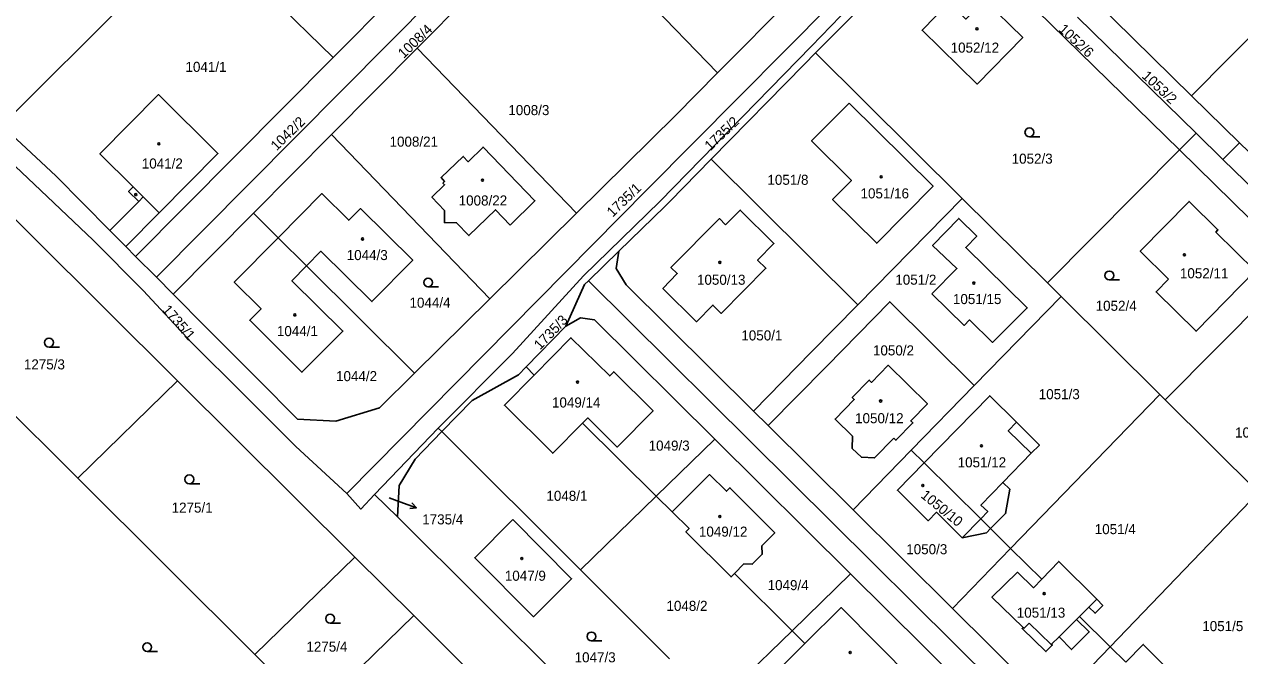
# Model space of a CAD drawing. Extents: x -724107 to -720612, y -1045267 to -1038441.
# Drawn here: x -722280.4 to -722074.4, y -1043658 to -1043551.1 of the extents above; entities that cross this region are included whole.
import ezdxf

# ---------------------------------------------------------------- set-up
doc = ezdxf.new("R2010")
doc.units = 0
for name, color, linetype in [('Hranice parcel', 7, 'Continuous'), ('Parcelní čísla', 7, 'Continuous'), ('Pop  PČ popisy', 7, 'Continuous'), ('Vnitřní kresba', 7, 'Continuous'), ('Značky budov', 7, 'Continuous'), ('Značky kultur', 7, 'Continuous')]:
    doc.layers.add(name, color=color, linetype=linetype)

msp = doc.modelspace()

# ---------------------------------------------------------------- linework, layer by layer
at = {"layer": 'Hranice parcel'}
for p, q in [((-722082.6, -1043563.21), (-722046.58, -1043526.96)), ((-722133.05, -1043529.25), (-722162.89, -1043559.36)), ((-722190.06, -1043531.26), (-722213.78, -1043555.14)), ((-722124.17, -1043533.7), (-722146.31, -1043555.97)), ((-722084.64, -1043572.4), (-722124.17, -1043533.7)), ((-722284.19, -1043568.27), (-722250.61, -1043534.74)), ((-722228.03, -1043556.72), (-722250.61, -1043534.74)), ((-722206.53, -1043535.07), (-722228.03, -1043556.72)), ((-722203.01, -1043538.61), (-722257.98, -1043593.95)), ((-722162.89, -1043559.36), (-722175.9, -1043545.91)), ((-722082.6, -1043563.21), (-722099.1, -1043547.05)), ((-722081.82, -1043569.56), (-722101.92, -1043549.89)), ((-722261.5, -1043590.41), (-722228.03, -1043556.72)), ((-722228.33, -1043569.78), (-722213.78, -1043555.14)), ((-722213.78, -1043555.14), (-722186.78, -1043583.09)), ((-722146.31, -1043555.97), (-722121.45, -1043580.6)), ((-722074.45, -1043571.18), (-722082.6, -1043563.21)), ((-722241.56, -1043583.1), (-722228.33, -1043569.78)), ((-722228.33, -1043569.78), (-722201.47, -1043597.59)), ((-722084.64, -1043572.4), (-722081.82, -1043569.56)), ((-722077.27, -1043574.01), (-722081.82, -1043569.56)), ((-722077.27, -1043574.01), (-722074.45, -1043571.18)), ((-722066.13, -1043579.33), (-722074.45, -1043571.18)), ((-722107.01, -1043594.91), (-722084.64, -1043572.4)), ((-722064.57, -1043592.05), (-722084.64, -1043572.4)), ((-722139.13, -1043598.6), (-722163.98, -1043573.98)), ((-722052.44, -1043598.32), (-722077.27, -1043574.01)), ((-722121.45, -1043580.6), (-722139.13, -1043598.6)), ((-722121.45, -1043580.6), (-722107.01, -1043594.91)), ((-722255.16, -1043596.79), (-722241.56, -1043583.1)), ((-722237.35, -1043587.27), (-722241.56, -1043583.1)), ((-722186.78, -1043583.09), (-722201.47, -1043597.59)), ((-722232.57, -1043592.02), (-722237.35, -1043587.27)), ((-722184.76, -1043594.54), (-722179.63, -1043589.54)), ((-722261.5, -1043590.41), (-722257.98, -1043593.95)), ((-722257.98, -1043593.95), (-722255.16, -1043596.79)), ((-722214.26, -1043610.21), (-722232.57, -1043592.02)), ((-722087.06, -1043614.68), (-722064.57, -1043592.05)), ((-722065.58, -1043712.63), (-722184.76, -1043594.54)), ((-722107.01, -1043594.91), (-722104.7, -1043597.2)), ((-722201.47, -1043597.59), (-722214.26, -1043610.21)), ((-722119.42, -1043612.28), (-722104.7, -1043597.2)), ((-722104.7, -1043597.2), (-722087.96, -1043613.79)), ((-722188.61, -1043602.25), (-722195.34, -1043609.13)), ((-722193.96, -1043610.5), (-722195.34, -1043609.13)), ((-722271.3, -1043627.99), (-722287.59, -1043611.78)), ((-722254.39, -1043611.49), (-722271.3, -1043627.99)), ((-722224.37, -1043641.31), (-722254.39, -1043611.49)), ((-722130.09, -1043623.21), (-722119.42, -1043612.28)), ((-722113.24, -1043639.85), (-722087.96, -1043613.79)), ((-722087.96, -1043613.79), (-722087.06, -1043614.68)), ((-722154.32, -1043619.06), (-722156.81, -1043616.6)), ((-722087.06, -1043614.68), (-722071.22, -1043630.38)), ((-722173.28, -1043631), (-722185.76, -1043618.63)), ((-722221.02, -1043630.74), (-722210.24, -1043619.47)), ((-722210.24, -1043619.47), (-722209.62, -1043620.08)), ((-722186.13, -1043643.49), (-722209.62, -1043620.08)), ((-722154.32, -1043619.06), (-722139.95, -1043633.31)), ((-722173.28, -1043631), (-722163.37, -1043621.37)), ((-722140.35, -1043644.17), (-722163.37, -1043621.37)), ((-722139.95, -1043633.31), (-722130.09, -1043623.21)), ((-722127.9, -1043625.37), (-722130.09, -1043623.21)), ((-722271.3, -1043627.99), (-722241.31, -1043657.83)), ((-722221.02, -1043630.74), (-722217.13, -1043634.53)), ((-722186.13, -1043643.49), (-722173.28, -1043631)), ((-722170.57, -1043633.68), (-722173.28, -1043631)), ((-722096.39, -1043656.49), (-722071.22, -1043630.38)), ((-722217.13, -1043634.53), (-722181.9, -1043669.56)), ((-722139.95, -1043633.31), (-722123.1, -1043650.01)), ((-722113.24, -1043639.85), (-722116.63, -1043636.5)), ((-722241.31, -1043657.83), (-722224.37, -1043641.31)), ((-722224.37, -1043641.31), (-722214.39, -1043651.22)), ((-722123.1, -1043650.01), (-722113.24, -1043639.85)), ((-722107.97, -1043645.05), (-722113.24, -1043639.85)), ((-722171.03, -1043658.53), (-722186.13, -1043643.49)), ((-722150.27, -1043653.8), (-722160.05, -1043644.11)), ((-722150.27, -1043653.8), (-722140.35, -1043644.17)), ((-722117.35, -1043666.96), (-722140.35, -1043644.17)), ((-722204.12, -1043661.43), (-722214.39, -1043651.22)), ((-722123.1, -1043650.01), (-722106.24, -1043666.71)), ((-722096.39, -1043656.49), (-722101.57, -1043651.37)), ((-722163.15, -1043666.29), (-722150.27, -1043653.8)), ((-722148.09, -1043655.96), (-722150.27, -1043653.8)), ((-722211.23, -1043687.76), (-722241.31, -1043657.83)), ((-722106.24, -1043666.71), (-722096.39, -1043656.49)), ((-722093.74, -1043659.1), (-722096.39, -1043656.49))]:
    msp.add_line(p, q, dxfattribs=at)
for points in [[(-722225.73, -1043630.57), (-722174.78, -1043579.06), (-722097.15, -1043500.85)], [(-722210.24, -1043619.47), (-722197.65, -1043606.85), (-722185.62, -1043593.7), (-722172.7, -1043581.12), (-722146.96, -1043554.81), (-722122.41, -1043529.39), (-722119.76, -1043526.83)], [(-722117.67, -1043547.02), (-722111.2, -1043553.34), (-722118.92, -1043561.25), (-722128.26, -1043552.13), (-722123.68, -1043547.46), (-722120.82, -1043550.25), (-722117.67, -1043547.02)], [(-722300.89, -1043551.11), (-722286.33, -1043571.04), (-722277.56, -1043579.27), (-722268.71, -1043587.67), (-722260.23, -1043596.21), (-722252.02, -1043604.97), (-722243.26, -1043613.69), (-722234.37, -1043622.58), (-722225.73, -1043630.57)], [(-722163.98, -1043573.98), (-722148.23, -1043557.93), (-722146.31, -1043555.97)], [(-722186.78, -1043583.09), (-722170, -1043566.53), (-722162.89, -1043559.36)], [(-722257.51, -1043583.03), (-722260.22, -1043580.35), (-722260.99, -1043581.13), (-722262.7, -1043579.44), (-722261.92, -1043578.66), (-722267.57, -1043573.05), (-722257.63, -1043563.03), (-722247.57, -1043573.01), (-722257.51, -1043583.03)], [(-722140.61, -1043564.45), (-722126.39, -1043578.53), (-722135.92, -1043588.18), (-722143.4, -1043580.76), (-722140.21, -1043577.58), (-722146.98, -1043570.86), (-722140.61, -1043564.45)], [(-722284.19, -1043568.27), (-722275.03, -1043576.8), (-722265.87, -1043586.05), (-722263.17, -1043588.73), (-722261.5, -1043590.41)], [(-722198.06, -1043585.12), (-722200.53, -1043582.52), (-722205.04, -1043586.9), (-722207.13, -1043584.73), (-722209.19, -1043584.69), (-722209.18, -1043582.64), (-722211.31, -1043580.38), (-722209.16, -1043578.3), (-722209.45, -1043578.02), (-722209.15, -1043577.71), (-722209.74, -1043577.08), (-722206, -1043573.49), (-722205.14, -1043574.39), (-722202.62, -1043571.91), (-722193.85, -1043581.01), (-722198.06, -1043585.12)], [(-722293.31, -1043575.8), (-722291.27, -1043574.86), (-722254.39, -1043611.49)], [(-722179.63, -1043589.54), (-722171.86, -1043581.98), (-722170.97, -1043581.11), (-722163.98, -1043573.98)], [(-722232.57, -1043592.02), (-722230.1, -1043589.54), (-722221.47, -1043598.07), (-722214.56, -1043591.07), (-722223.42, -1043582.33), (-722225.4, -1043584.31), (-722229.94, -1043579.77), (-722237.35, -1043587.27)], [(-722086.5, -1043594.26), (-722091.28, -1043589.56), (-722083, -1043581.11), (-722078.11, -1043585.91), (-722078.46, -1043586.3), (-722071.79, -1043592.88), (-722081.82, -1043603.1), (-722088.6, -1043596.43), (-722086.5, -1043594.26)], [(-722161.53, -1043585.06), (-722159.05, -1043582.57), (-722153.36, -1043588.21), (-722156.12, -1043591.03), (-722154.72, -1043592.43), (-722162.27, -1043600.06), (-722163.68, -1043598.66), (-722166.46, -1043601.47), (-722172.17, -1043595.83), (-722169.73, -1043593.32), (-722170.8, -1043592.27), (-722162.58, -1043584.02), (-722161.53, -1043585.06)], [(-722126.59, -1043596.73), (-722122.35, -1043592.45), (-722126.47, -1043588.57), (-722122.03, -1043583.99), (-722118.97, -1043587), (-722120.85, -1043588.91), (-722110.44, -1043599.13), (-722116.3, -1043604.99), (-722120.2, -1043601.17), (-722121.12, -1043602.09), (-722126.59, -1043596.73)], [(-722237.35, -1043587.27), (-722244.79, -1043594.77), (-722240.24, -1043599.27), (-722242.17, -1043601.24), (-722233.34, -1043610.04), (-722226.39, -1043603.06), (-722235.02, -1043594.54), (-722232.57, -1043592.02)], [(-722179.63, -1043589.54), (-722180.09, -1043592.47), (-722178.37, -1043595.24), (-722156.81, -1043616.6)], [(-722184.76, -1043594.54), (-722185.44, -1043595.2), (-722188.61, -1043602.25)], [(-722214.26, -1043610.21), (-722220.16, -1043616.03), (-722227.57, -1043618.31), (-722234.1, -1043617.97), (-722240.82, -1043611.21), (-722249.53, -1043602.45), (-722255.16, -1043596.79)], [(-722119.42, -1043612.28), (-722133.73, -1043598.09), (-722144.47, -1043609.03), (-722154.32, -1043619.06)], [(-722156.81, -1043616.6), (-722146.96, -1043606.57), (-722139.13, -1043598.6)], [(-722163.37, -1043621.37), (-722183.77, -1043601.16), (-722186.13, -1043600.8), (-722188.61, -1043602.25)], [(-722193.96, -1043610.5), (-722187.74, -1043604.19), (-722181.17, -1043610.65), (-722180.49, -1043609.95), (-722173.84, -1043616.55), (-722179.93, -1043622.69), (-722184.91, -1043617.76), (-722185.76, -1043618.63)], [(-722195.34, -1043609.13), (-722196.63, -1043610.45), (-722204.48, -1043614.83), (-722209.62, -1043620.08)], [(-722185.76, -1043618.63), (-722190.82, -1043623.74), (-722199.01, -1043615.63), (-722193.96, -1043610.5)], [(-722133.05, -1043621.18), (-722136.3, -1043624.54), (-722138.53, -1043624.42), (-722140.09, -1043622.92), (-722140.05, -1043620.85), (-722142.98, -1043617.97), (-722139.74, -1043614.65), (-722140.08, -1043614.3), (-722137.2, -1043611.37), (-722136.83, -1043611.74), (-722133.99, -1043608.84), (-722127.33, -1043615.36), (-722130.16, -1043618.26), (-722129.8, -1043618.62), (-722132.68, -1043621.55), (-722133.05, -1043621.18)], [(-722127.9, -1043625.37), (-722116.78, -1043614), (-722112.23, -1043618.47), (-722108.37, -1043622.36), (-722109.78, -1043623.73), (-722114.57, -1043628.67), (-722113.37, -1043629.84), (-722114.1, -1043633.96), (-722116.63, -1043636.5)], [(-722209.62, -1043620.08), (-722214.15, -1043624.74), (-722216.85, -1043629.21), (-722217.13, -1043634.53)], [(-722116.63, -1043636.5), (-722117.36, -1043637.24), (-722121.46, -1043638.04), (-722125.79, -1043633.74), (-722127.19, -1043635.17), (-722132.44, -1043630.02), (-722127.9, -1043625.37)], [(-722116.63, -1043636.5), (-722118.32, -1043634.84), (-722127.9, -1043625.37)], [(-722170.57, -1043633.68), (-722164.26, -1043627.37), (-722161.41, -1043630.18), (-722160.82, -1043629.58), (-722153.2, -1043637.2), (-722155.4, -1043639.41), (-722155.32, -1043640.83), (-722157.02, -1043642.53), (-722158.44, -1043642.48), (-722160.05, -1043644.11)], [(-722225.73, -1043630.57), (-722223.37, -1043633.2), (-722221.02, -1043630.74)], [(-722197.61, -1043634.97), (-722187.63, -1043644.99), (-722194.1, -1043651.43), (-722204.04, -1043641.44), (-722197.61, -1043634.97)], [(-722160.05, -1043644.11), (-722160.62, -1043644.68), (-722168.27, -1043637.07), (-722167.72, -1043636.51), (-722170.57, -1043633.68)], [(-722107.97, -1043645.05), (-722105.1, -1043642.06), (-722098.64, -1043648.47), (-722097.64, -1043649.53), (-722098.93, -1043650.83), (-722099.99, -1043649.8), (-722101.57, -1043651.37)], [(-722101.57, -1043651.37), (-722102.07, -1043651.87), (-722099.93, -1043653.98), (-722102.92, -1043656.98), (-722105.03, -1043654.8), (-722106.34, -1043656.09), (-722106.19, -1043656.24), (-722107.26, -1043657.32), (-722111.29, -1043653.41), (-722111.13, -1043653.25), (-722116.4, -1043648.13), (-722112.1, -1043643.89), (-722109.37, -1043646.51), (-722107.97, -1043645.05)], [(-722214.39, -1043651.22), (-722227.92, -1043664.42), (-722218.35, -1043674.43), (-722204.12, -1043661.43)], [(-722148.09, -1043655.96), (-722141.95, -1043649.87), (-722129.84, -1043662.08), (-722135.87, -1043668.06)], [(-722135.87, -1043668.06), (-722137.36, -1043669.53), (-722143.1, -1043663.78), (-722145.87, -1043666.54), (-722147.97, -1043664.43), (-722152.4, -1043660.23), (-722148.09, -1043655.96)], [(-722093.74, -1043659.1), (-722090.76, -1043656.1), (-722082.74, -1043664.13), (-722085.67, -1043667.07)]]:
    msp.add_lwpolyline(points, dxfattribs=at)
at = {"layer": 'Pop  PČ popisy'}
for p, q in [((-722218.56, -1043631.3), (-722216.76, -1043631.95)), ((-722216.76, -1043631.95), (-722213.94, -1043632.98)), ((-722213.94, -1043632.98), (-722215.05, -1043633.1)), ((-722213.94, -1043632.98), (-722214.71, -1043632.16))]:
    msp.add_line(p, q, dxfattribs=at)
at = {"layer": 'Vnitřní kresba'}
for p, q in [((-722261.92, -1043578.66), (-722260.22, -1043580.35)), ((-722260.99, -1043581.13), (-722265.87, -1043586.05)), ((-722257.51, -1043583.03), (-722263.17, -1043588.73)), ((-722121.46, -1043638.04), (-722118.32, -1043634.84)), ((-722099.99, -1043649.8), (-722098.64, -1043648.47)), ((-722111.13, -1043653.25), (-722110.99, -1043653.39)), ((-722110.1, -1043652.49), (-722110.99, -1043653.39)), ((-722110.1, -1043652.49), (-722106.4, -1043656.15)), ((-722102.07, -1043651.87), (-722105.03, -1043654.8)), ((-722106.34, -1043656.09), (-722106.4, -1043656.15))]:
    msp.add_line(p, q, dxfattribs=at)
for points in [[(-722109.78, -1043623.73), (-722113.65, -1043619.96), (-722112.23, -1043618.47)], [(-722118.32, -1043634.84), (-722117.13, -1043633.63), (-722118.28, -1043632.51), (-722114.57, -1043628.67)]]:
    msp.add_lwpolyline(points, dxfattribs=at)
at = {"layer": 'Značky budov'}
for centre in [(-722118.94, -1043551.9), (-722257.58, -1043571.36), (-722202.73, -1043577.5), (-722135.19, -1043576.95), (-722261.49, -1043579.96), (-722223.05, -1043587.47), (-722162.51, -1043591.43), (-722083.8, -1043590.14), (-722119.48, -1043594.93), (-722234.54, -1043600.33), (-722186.62, -1043611.69), (-722135.27, -1043614.9), (-722118.19, -1043622.49), (-722128.12, -1043629.2), (-722162.52, -1043634.47), (-722196.08, -1043641.58), (-722107.57, -1043647.51), (-722140.43, -1043657.48)]:
    msp.add_circle(centre, 0.175, dxfattribs=at)
at = {"layer": 'Značky kultur'}
for p, q in [((-722110.06, -1043570.17), (-722108.31, -1043570.17)), ((-722211.94, -1043595.59), (-722210.19, -1043595.59)), ((-722096.52, -1043594.39), (-722094.77, -1043594.39)), ((-722276.18, -1043605.76), (-722274.43, -1043605.76)), ((-722252.4, -1043628.92), (-722250.65, -1043628.92)), ((-722228.55, -1043652.49), (-722226.8, -1043652.49)), ((-722184.27, -1043655.51), (-722182.52, -1043655.51)), ((-722259.55, -1043657.32), (-722257.8, -1043657.32))]:
    msp.add_line(p, q, dxfattribs=at)
for centre in [(-722110.06, -1043569.42), (-722096.52, -1043593.64), (-722211.94, -1043594.84), (-722276.18, -1043605.01), (-722252.4, -1043628.17), (-722228.55, -1043651.74), (-722259.55, -1043656.57), (-722184.27, -1043654.76)]:
    msp.add_circle(centre, 0.75, dxfattribs=at)

# ---------------------------------------------------------------- texts
at = {"layer": 'Parcelní čísla'}
for s, rotation, p in [('1008/4', 44, (-722216.08, -1043557)), ('1052/6', 317, (-722105.23, -1043552.13)), ('1053/2', 317, (-722091.12, -1043560.05)), ('1042/2', 44, (-722237.63, -1043572.63)), ('1735/2', 44, (-722164.12, -1043572.63)), ('1735/1', 44, (-722180.68, -1043583.87)), ('1735/1', 311, (-722257.1, -1043599.53)), ('1735/3', 46, (-722192.97, -1043606.34)), ('1050/10', 321, (-722128.61, -1043631.11))]:
    msp.add_text(s, height=1.7, rotation=rotation, dxfattribs=at).set_placement(p)
for s, p in [('1052/12', (-722123.41, -1043555.92)), ('1041/1', (-722253.06, -1043559.18)), ('1008/3', (-722198.35, -1043566.5)), ('1008/21', (-722218.48, -1043571.84)), ('1052/3', (-722113.07, -1043574.72)), ('1041/2', (-722260.46, -1043575.54)), ('1051/8', (-722154.45, -1043578.3)), ('1051/16', (-722138.68, -1043580.6)), ('1008/22', (-722206.77, -1043581.8)), ('1044/3', (-722225.74, -1043591.04)), ('1050/13', (-722166.39, -1043595.22)), ('1051/2', (-722132.78, -1043595.21)), ('1052/11', (-722084.56, -1043594.12)), ('1044/4', (-722215.1, -1043599.1)), ('1051/15', (-722123.02, -1043598.49)), ('1052/4', (-722098.84, -1043599.63)), ('1044/1', (-722237.57, -1043603.91)), ('1050/1', (-722158.87, -1043604.64)), ('1050/2', (-722136.57, -1043607.18)), ('1275/3', (-722280.44, -1043609.55)), ('1044/2', (-722227.55, -1043611.54)), ('1049/14', (-722190.96, -1043616)), ('1051/3', (-722108.48, -1043614.59)), ('1050/12', (-722139.6, -1043618.66)), ('1052/10', (-722075.21, -1043621.08)), ('1049/3', (-722174.58, -1043623.3)), ('1051/12', (-722122.22, -1043626.13)), ('1048/1', (-722191.9, -1043631.8)), ('1275/1', (-722255.41, -1043633.8)), ('1735/4', (-722212.94, -1043635.79)), ('1049/12', (-722166.06, -1043637.86)), ('1051/4', (-722098.99, -1043637.44)), ('1050/3', (-722130.93, -1043640.84)), ('1047/9', (-722198.95, -1043645.33)), ('1049/4', (-722154.42, -1043646.92)), ('1048/2', (-722171.56, -1043650.43)), ('1051/13', (-722112.2, -1043651.58)), ('1051/5', (-722080.77, -1043653.86)), ('1275/4', (-722232.57, -1043657.34)), ('1047/3', (-722187.12, -1043659.14))]:
    msp.add_text(s, height=1.7, dxfattribs=at).set_placement(p)

doc.saveas('drawing.dxf')
